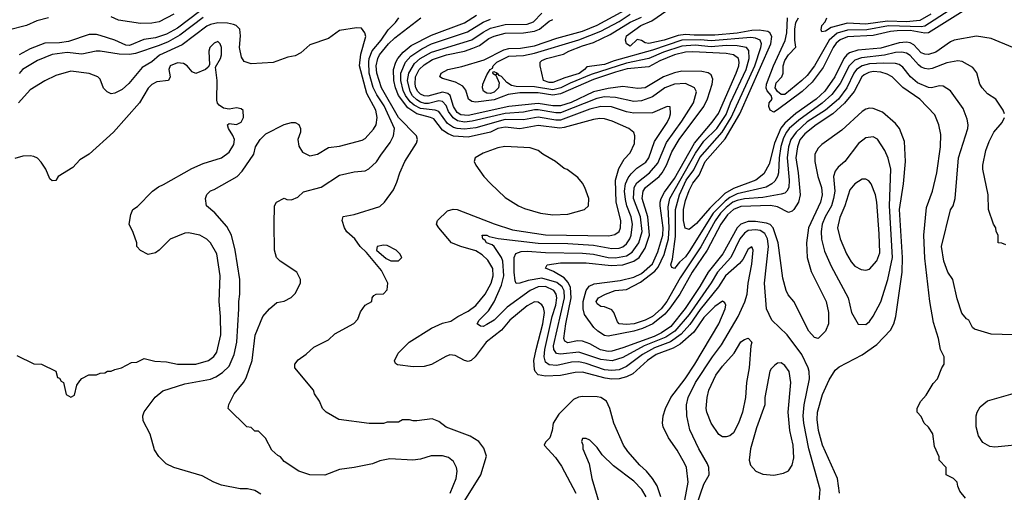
# Model space of a CAD drawing. Header units: inches. Extents: x 1793402 to 1900366, y 320852 to 470679.
# Tile 573 of 604: x 1871513 to 1876862, y 435035 to 437601. Entities that reach past the tile are written whole.
import ezdxf

# ---------------------------------------------------------------- set-up
doc = ezdxf.new("R2010")
doc.units = ezdxf.units.IN
doc.header["$MEASUREMENT"] = 0
doc.layers.add('B8473', color=7, linetype='Continuous')

msp = doc.modelspace()

# ---------------------------------------------------------------- linework, layer by layer
at = {"layer": 'B8473', "color": 4}
for points, elevation in [([(1876650, 435002), (1876620.4, 435040.4), (1876608.4, 435068.4), (1876606, 435090), (1876586, 435110), (1876546, 435130), (1876546, 435170), (1876508.4, 435208.4), (1876507.3, 435227.3), (1876483.1, 435283.1), (1876472.9, 435352.9), (1876450, 435388), (1876426, 435410), (1876410, 435446), (1876388, 435470), (1876388.4, 435491.6), (1876408, 435530), (1876438, 435562), (1876474.6, 435625.4), (1876498, 435650), (1876522, 435710), (1876535.3, 435730), (1876535.3, 435770), (1876515.3, 435810), (1876504, 435870), (1876477.5, 435957.5), (1876456.2, 436070), (1876430, 436306), (1876423.6, 436430), (1876438.9, 436581.1), (1876472.3, 436670), (1876494.5, 436770), (1876514.5, 436910), (1876517.5, 436977.5), (1876506, 437030), (1876484.8, 437084.8), (1876402.7, 437170), (1876310, 437231.8), (1876252, 437290), (1876225.2, 437305.2), (1876190, 437316.4), (1876150, 437319.8), (1876125.3, 437314.7), (1876099.5, 437300.5), (1876087.4, 437290), (1876046, 437210), (1875993.1, 437146.9), (1875930.4, 437090), (1875840.4, 437030), (1875778.3, 436981.7), (1875751, 436949), (1875737.3, 436910), (1875729, 436850), (1875742.4, 436770), (1875751.8, 436650), (1875743.7, 436610), (1875718, 436570), (1875710, 436562), (1875690, 436554.5), (1875630, 436585.1), (1875591.1, 436591.1), (1875430, 436586.8), (1875390, 436570.9), (1875358.7, 436541.3), (1875321.3, 436490), (1875247.1, 436350), (1875165.8, 436230), (1875098.2, 436110), (1875045.3, 436034.7), (1875017.4, 436002.6), (1874951.8, 435950), (1874895.8, 435924.2), (1874850, 435909.8), (1874710, 435882), (1874690, 435886.4), (1874652.8, 435910), (1874632.6, 435930), (1874580.6, 436000.6), (1874573.3, 436030), (1874573.8, 436070), (1874590, 436130.6), (1874606.7, 436153.3), (1874633.6, 436166.4), (1874775.5, 436184.5), (1874850, 436202.4), (1874890, 436223.2), (1874950, 436275.3), (1874979.9, 436340.1), (1875006.2, 436430), (1875008.1, 436470), (1874992.8, 436590), (1874992, 436610), (1874997.2, 436630), (1875016.1, 436663.9), (1875070, 436738), (1875178.2, 436930), (1875275.5, 437044.5), (1875309.1, 437090.9), (1875404.7, 437310), (1875419.1, 437350), (1875422, 437370), (1875417.6, 437390), (1875390, 437409.7), (1875350, 437416.4), (1875170, 437425.8), (1875130, 437423.8), (1875070.6, 437410), (1874990, 437377.2), (1874930, 437345.6), (1874813.7, 437333.7), (1874750, 437315.4), (1874630, 437275.4), (1874450, 437198.1), (1874410, 437191.8), (1874330, 437203.7), (1874230, 437203.7), (1874166.2, 437193.8), (1874090, 437165.7), (1873990, 437152.3), (1873970, 437155.8), (1873951.6, 437170), (1873937.2, 437217.2), (1873919.7, 437239.7), (1873880.9, 437260.9), (1873810, 437281.6), (1873796, 437290), (1873802.7, 437310), (1873839.3, 437330), (1873914.2, 437345.8), (1874037, 437383), (1874142.2, 437437.8), (1874170, 437445.2), (1874233.4, 437446.6), (1874310, 437458.2), (1874430, 437499.6), (1874570, 437538.2), (1874650, 437571.3), (1874930, 437725.5)], 336), ([(1876710, 437691.6), (1876450, 437529.7), (1876430, 437527.7), (1876350, 437542.5), (1876279.4, 437540.6), (1876243.5, 437536.5), (1876150, 437514.8), (1876010, 437506.8), (1875970, 437492.1), (1875947.4, 437472.6), (1875931.4, 437450), (1875878.5, 437341.5), (1875818.1, 437261.9), (1875763.7, 437210), (1875630, 437112), (1875610, 437099.5), (1875589.7, 437109.7), (1875581.6, 437130), (1875583.7, 437150), (1875600.9, 437170), (1875594.7, 437190), (1875574.3, 437214.3), (1875568.6, 437228.6), (1875569.8, 437250), (1875607.3, 437350), (1875671.4, 437488.6), (1875679.8, 437530), (1875683.5, 437610)], 316), ([(1872490, 437645.8), (1872370, 437554.2), (1872310, 437522), (1872250, 437502.3), (1872187.3, 437492.7), (1872110, 437461.3), (1872090, 437463), (1872030, 437489.6), (1871950, 437515.1), (1871930, 437519.6), (1871890, 437519.5), (1871778, 437482), (1871730, 437475.4), (1871650, 437473), (1871570, 437442.4), (1871510.7, 437410)], 364), ([(1872350, 437630.9), (1872270.2, 437589.8), (1872230, 437582.4), (1872170, 437579.2), (1872050, 437598.3), (1872010, 437615.4)], 356), ([(1875069.7, 434690.2), (1875144.5, 435090), (1875135.1, 435170), (1875126.6, 435190), (1875083.9, 435263.9), (1875037.2, 435330), (1875009.2, 435390), (1875005.2, 435410), (1875009.2, 435450), (1875021.2, 435490), (1875049.5, 435550), (1875128.6, 435651.4), (1875180.5, 435730), (1875311.6, 435950), (1875346, 436030), (1875349, 436050), (1875344, 436064), (1875330, 436072.7), (1875290, 436043.7), (1875230, 435984.5), (1875175.5, 435904.5), (1875101.4, 435838.6), (1875062.9, 435817.1), (1874970, 435782.4), (1874923.7, 435750), (1874842.8, 435677.2), (1874810, 435661.1), (1874770, 435650.9), (1874730, 435648.7), (1874693.5, 435653.5), (1874570, 435686.9), (1874530, 435685.1), (1874450, 435668.3), (1874370, 435665.1), (1874330, 435672), (1874314, 435690), (1874310, 435702), (1874306.6, 435750), (1874318, 435810), (1874355.3, 435950), (1874363.1, 436010), (1874358.3, 436038.3), (1874350, 436053.2), (1874330, 436067), (1874310, 436069.5), (1874270, 436047.3), (1874174.9, 435970), (1874130, 435915.6), (1874047.7, 435850), (1873987.7, 435770), (1873966, 435750), (1873950, 435745.7), (1873930, 435749.8), (1873878, 435778), (1873850, 435780.5), (1873827.7, 435772.3), (1873750, 435727.8), (1873710, 435717.6), (1873650, 435715.6), (1873566, 435726), (1873554.6, 435734.6), (1873548.9, 435748.9), (1873569.3, 435790), (1873629.4, 435850), (1873750, 435925.3), (1873810, 435952.4), (1873855.5, 435964.5), (1873893.2, 435990), (1873950, 436017.6), (1873990, 436048.4), (1874041.3, 436110), (1874074.3, 436170), (1874084.7, 436210), (1874082.4, 436250), (1874055.5, 436295.5), (1874024.9, 436324.9), (1873990, 436346.3), (1873908.5, 436368.5), (1873859.3, 436390), (1873789.2, 436470), (1873777.2, 436490), (1873782, 436510), (1873837.6, 436562.4), (1873867.9, 436572.1), (1873890, 436570.4), (1874090, 436492.2), (1874190, 436459.5), (1874370, 436432.7), (1874713.1, 436426.9), (1874746.2, 436433.8), (1874770, 436451.3), (1874776.2, 436470), (1874778.7, 436510), (1874753.7, 436610), (1874749.7, 436730.3), (1874767.8, 436792.2), (1874797, 436843), (1874830, 436878), (1874851.9, 436928.1), (1874854, 436970), (1874849.1, 436989.1), (1874822, 437010), (1874731, 437049), (1874690, 437062), (1874664.5, 437064.5), (1874630, 437059.6), (1874470, 437014.5), (1874447.7, 437012.3), (1874330, 437026.2), (1874230, 437008.6), (1874150, 437017.6), (1874110, 437009.8), (1874070, 436989.8), (1873950, 436962.7), (1873870, 436968.5), (1873840.3, 436980.3), (1873810, 437001.3), (1873761.8, 437061.8), (1873745.2, 437070), (1873670, 437089.8), (1873622.2, 437122.2), (1873571.6, 437190), (1873554.6, 437230), (1873544.5, 437270), (1873543.5, 437330), (1873556, 437370), (1873567.1, 437390), (1873596.1, 437423.9), (1873640.2, 437459.8), (1873750, 437516.5), (1873930, 437584.2), (1873994, 437626)], 356), ([(1875855.5, 434984.5), (1875861.2, 435050), (1875800.5, 435270), (1875773.3, 435410), (1875769.6, 435450), (1875775.1, 435510), (1875802.9, 435650), (1875802, 435690), (1875797, 435710), (1875762, 435782), (1875681.2, 435890), (1875598, 435970), (1875569, 436030), (1875558.4, 436170), (1875581.1, 436370), (1875575.4, 436410), (1875560.1, 436440.1), (1875535.7, 436455.7), (1875510, 436460.4), (1875470, 436455.4), (1875450, 436442.4), (1875424.9, 436410), (1875376, 436310), (1875302.8, 436230), (1875268.6, 436171.4), (1875150, 436000.5), (1875071.3, 435908.7), (1875022.9, 435877.2), (1874904.9, 435830), (1874790, 435766.6), (1874731.4, 435748.6), (1874670, 435755.1), (1874550, 435795.4), (1874450, 435785.4), (1874428.6, 435788.6), (1874414.3, 435810), (1874412.3, 435830), (1874472.5, 436090), (1874470, 436129), (1874459.8, 436150), (1874430, 436174.2), (1874350, 436198.2), (1874274.8, 436185.2), (1874229.4, 436169.4), (1874210, 436169.2), (1874203.6, 436183.6), (1874198.9, 436230), (1874199.6, 436310), (1874208.2, 436331.8), (1874237.7, 436342.3), (1874270, 436344.6), (1874370, 436336.5), (1874570, 436332.6), (1874630, 436327.7), (1874710, 436309.1), (1874750, 436307.2), (1874810, 436317.7), (1874840.7, 436339.3), (1874876, 436390), (1874894.2, 436450), (1874886, 436530), (1874847.6, 436630), (1874851.1, 436690), (1874864.8, 436715.2), (1874933.6, 436770), (1874978.6, 436821.4), (1875025.9, 436934.1), (1875109.7, 437050), (1875173.3, 437150), (1875189.2, 437209.2), (1875179, 437230), (1875130, 437254), (1875070, 437251.3), (1875017.3, 437230), (1874950, 437182.4), (1874890, 437159.7), (1874850, 437157.4), (1874750, 437179.1), (1874690, 437182), (1874647.8, 437172.2), (1874450, 437095.8), (1874424.8, 437095.2), (1874330, 437111.6), (1874310, 437110.7), (1874250, 437099.3), (1874150, 437092.2), (1873970.9, 437049.1), (1873930, 437043.7), (1873891.4, 437051.4), (1873867.1, 437067.1), (1873842.7, 437102.7), (1873830, 437134.5), (1873810, 437156.3), (1873790, 437159.8), (1873734.2, 437145.8), (1873713.8, 437146.2), (1873690, 437152.8), (1873670, 437164.8), (1873646.7, 437186.6), (1873633.6, 437210), (1873620.3, 437270), (1873626.2, 437310), (1873657.4, 437362.6), (1873689.2, 437390.8), (1873750, 437423.9), (1873968.9, 437491.1), (1874030, 437532.9), (1874070, 437554), (1874150, 437575.2), (1874270, 437576.5), (1874304.5, 437590), (1874350, 437635.8)], 348), ([(1876910, 435889.2), (1876790, 435894), (1876700.2, 435920.2), (1876688, 435930), (1876668.4, 435968.4), (1876656.4, 435976.4), (1876630, 436008), (1876604.7, 436084.7), (1876582, 436190), (1876555.3, 436230), (1876534, 436290), (1876521.2, 436370), (1876568.9, 436568.9), (1876584, 436590), (1876594, 436630), (1876612.7, 436850), (1876662.7, 437010), (1876665.2, 437030), (1876660.2, 437060.2), (1876638, 437118), (1876570, 437214), (1876530, 437239), (1876510, 437241.2), (1876466, 437230), (1876450, 437232.3), (1876390, 437258.4), (1876352, 437290), (1876310, 437342.7), (1876290, 437357), (1876270, 437362.9), (1876204.7, 437364.8), (1876130, 437361.2), (1876090, 437350.9), (1876058.7, 437330), (1876044.4, 437310), (1876006.5, 437230), (1875960.9, 437170), (1875890, 437109.8), (1875790, 437045.7), (1875730.3, 436990), (1875702.8, 436950), (1875690.2, 436910), (1875681.3, 436850), (1875693.7, 436730), (1875690.3, 436689.7), (1875680.7, 436670), (1875670, 436659.3), (1875650, 436654), (1875550, 436635.6), (1875450, 436627.8), (1875410, 436619.8), (1875387.4, 436610), (1875350, 436581.4), (1875320.7, 436550), (1875291.4, 436508.6), (1875212.9, 436367.1), (1875101.6, 436198.4), (1875029.1, 436070), (1874997.3, 436030), (1874950.3, 435990), (1874910, 435968.7), (1874851, 435950), (1874810, 435945.7), (1874769.7, 435949.7), (1874759.5, 435959.5), (1874740.9, 436010), (1874730, 436025.2), (1874690, 436042), (1874670, 436044), (1874650, 436058), (1874644, 436070), (1874658, 436090), (1874695.3, 436110), (1874748, 436130), (1874810, 436136.4), (1874885.2, 436174.8), (1874963.9, 436236.1), (1874982.2, 436257.8), (1875013.8, 436326.2), (1875036.8, 436410), (1875040.7, 436470), (1875034.8, 436585.2), (1875043.9, 436630), (1875184.6, 436875.4), (1875230, 436941.1), (1875299.7, 437010), (1875350, 437086.7), (1875375, 437150), (1875459.8, 437330), (1875475.6, 437390), (1875473.9, 437433.9), (1875461.2, 437450), (1875410, 437458.7), (1875350, 437459.8), (1875270, 437453.8), (1875182.5, 437462.5), (1875110, 437456.8), (1875010, 437424.1), (1874930, 437390.8), (1874810, 437364.5), (1874617.4, 437302.6), (1874503.7, 437256.3), (1874452.7, 437230), (1874410, 437219.4), (1874310, 437236.1), (1874210, 437238.5), (1874183.7, 437243.7), (1874160.1, 437260.1), (1874130, 437292.7), (1874117.2, 437297.2), (1874110, 437308), (1874102, 437302), (1874106, 437310), (1874090, 437318), (1874083.6, 437316.4), (1874082, 437310), (1874099.8, 437299.8), (1874117.3, 437257.3), (1874114, 437230), (1874090, 437206.9), (1874070, 437200.4), (1874050, 437202.6), (1874033.1, 437213.1), (1874027.6, 437230), (1874029.6, 437250), (1874050, 437302), (1874068, 437330), (1874082, 437338), (1874085.2, 437350), (1874105.1, 437370), (1874170, 437403.2), (1874250, 437406.7), (1874310, 437419.2), (1874550, 437491.3), (1874670, 437537.6), (1874770, 437591.3), (1874830, 437630.2)], 332), ([(1876908, 437450), (1876790, 437499.3), (1876710, 437511.8), (1876590, 437489.6), (1876570, 437480.7), (1876490, 437424.2), (1876450, 437411.5), (1876430, 437413.3), (1876410, 437421.6), (1876370, 437464.7), (1876350, 437475.3), (1876330, 437478.8), (1876290, 437474.4), (1876190, 437445.8), (1876065.4, 437434.5), (1876020, 437420), (1876005.3, 437410), (1875990.2, 437389.8), (1875941.3, 437290), (1875887.2, 437212.8), (1875839.5, 437170), (1875730, 437092.3), (1875670, 437039.2), (1875647.7, 437012.3), (1875614, 436930), (1875584.2, 436815.8), (1875555.6, 436764.4), (1875511.2, 436728.8), (1875390, 436683.8), (1875342.7, 436657.3), (1875262.2, 436577.8), (1875190, 436493.6), (1875150, 436461.2), (1875128.2, 436468.2), (1875118.7, 436510), (1875119.7, 436570), (1875130, 436618.8), (1875150, 436674), (1875170, 436713), (1875204.2, 436755.8), (1875236.8, 436830), (1875346, 436954), (1875425.3, 437090), (1875592.7, 437470), (1875598.5, 437510), (1875588.6, 437528.6), (1875576.2, 437536.2), (1875530, 437543.5), (1875490, 437542), (1875410, 437526.8), (1875290, 437517), (1875176.1, 437516.1), (1875130, 437520.2), (1875090, 437514.6), (1875014, 437490), (1874931.4, 437471.4), (1874910, 437475.1), (1874890, 437487.3), (1874867.7, 437492.3), (1874830, 437457.2), (1874809.4, 437470), (1874804.5, 437490), (1874810, 437513.4), (1874887, 437570), (1874946.2, 437593.8), (1875027.6, 437650)], 324), ([(1876561.3, 437650), (1876430, 437566), (1876410, 437562.6), (1876232.9, 437567.2), (1876114.9, 437545.1), (1876010, 437544.6), (1875952.9, 437527.1), (1875910.3, 437490), (1875830, 437349.6), (1875790, 437297.6), (1875761.6, 437270), (1875670, 437195.1), (1875650, 437194.7), (1875630, 437211.6), (1875617.7, 437230), (1875622.8, 437257.2), (1875652.7, 437290), (1875660.9, 437310), (1875660.9, 437350), (1875670, 437378.8), (1875690, 437410.5), (1875729.3, 437450.7), (1875723.6, 437490), (1875724, 437550), (1875730, 437584.7), (1875742.9, 437610)], 312), ([(1876463.1, 437630), (1876403.2, 437596.8), (1876330.1, 437589.9), (1876227.9, 437592.1), (1876110, 437576.5), (1876010, 437581.4), (1875920.9, 437559.1), (1875890, 437538), (1875870, 437535.3), (1875866, 437546), (1875869.6, 437570), (1875889.3, 437590), (1875898, 437610)], 308), ([(1871670, 437611.2), (1871606.1, 437593.9), (1871550, 437569.6), (1871450, 437543.6)], 356), ([(1872823.7, 435023.7), (1872790, 435044), (1872750, 435054), (1872710, 435054), (1872610, 435074), (1872568, 435090), (1872504.7, 435124.7), (1872350, 435169.2), (1872309.4, 435189.4), (1872269.3, 435229.3), (1872244.7, 435264.7), (1872222, 435350), (1872183.1, 435423.1), (1872182, 435450), (1872189.1, 435470.9), (1872249.3, 435550.7), (1872290, 435586), (1872410, 435624), (1872550, 435648.2), (1872578.3, 435661.7), (1872615.3, 435684.7), (1872650, 435718.8), (1872677.7, 435782.3), (1872691.8, 435850), (1872703.7, 436030), (1872702.7, 436070), (1872709.3, 436110.7), (1872709.4, 436190), (1872683.7, 436350), (1872662.7, 436430), (1872637.5, 436477.5), (1872572.9, 436552.9), (1872528, 436590), (1872522, 436630), (1872530, 436652), (1872550, 436671.3), (1872570, 436678), (1872694, 436750), (1872721.5, 436778.5), (1872784, 436870), (1872794, 436910), (1872819, 436950), (1872850, 436981), (1872950, 437031.3), (1872990, 437042), (1873010, 437042), (1873030, 437032), (1873038, 437010), (1873038, 436990), (1873024.7, 436950), (1873030, 436914), (1873050, 436882), (1873090, 436862), (1873130, 436871.3), (1873190, 436906), (1873250, 436914.8), (1873374.2, 436945.8), (1873390, 436956), (1873434.2, 437005.8), (1873449.2, 437030), (1873454, 437070), (1873447.3, 437110), (1873399.5, 437199.5), (1873358, 437350), (1873365.6, 437414.4), (1873393.2, 437510), (1873388.7, 437530), (1873370, 437554), (1873343.5, 437556.5), (1873250, 437541.2), (1873190, 437499), (1873090, 437464), (1873039.8, 437420.2), (1873010, 437404), (1872970, 437397.2), (1872890, 437369.2), (1872770, 437361.2), (1872732.9, 437372.9), (1872718, 437398), (1872707.3, 437450), (1872712.5, 437512.5), (1872709, 437550), (1872689.4, 437569.4), (1872674.5, 437574.5), (1872641.6, 437581.6), (1872590, 437583), (1872550, 437574.7), (1872530, 437565.6), (1872395.9, 437464.1), (1872272.7, 437407.3), (1872230, 437372.3), (1872178.5, 437341.5), (1872106.4, 437253.6), (1872070, 437222), (1872030, 437202), (1872010, 437198), (1871988.9, 437208.9), (1871969.1, 437229.1), (1871950, 437278), (1871938, 437290), (1871890, 437309), (1871790, 437321.2), (1871710, 437297.2), (1871650, 437269), (1871570, 437219), (1871506.8, 437150)], 372), ([(1872510, 437613.1), (1872383, 437517), (1872319.2, 437480.8), (1872270, 437460.9), (1872142.6, 437417.4), (1872110, 437410.9), (1872053.6, 437413.6), (1871950, 437429.4), (1871929.3, 437429.3), (1871850, 437414), (1871770, 437422), (1871688.9, 437411.1), (1871610, 437378.4), (1871527.7, 437330), (1871510, 437309.2)], 368), ([(1873852, 435030), (1873883.7, 435110), (1873889.2, 435149.2), (1873885.2, 435170), (1873870, 435202), (1873843.2, 435223.2), (1873810, 435233.2), (1873747.5, 435232.5), (1873690, 435214), (1873649.1, 435209.1), (1873524.5, 435215.5), (1873470, 435206), (1873429.1, 435189.1), (1873330, 435169), (1873250, 435159), (1873170, 435128), (1873090, 435128.7), (1873029.1, 435149.1), (1872950, 435202), (1872930, 435228), (1872914.6, 435234.6), (1872883.1, 435263.1), (1872848.4, 435328.4), (1872810, 435366), (1872790, 435366), (1872770, 435386), (1872746, 435390), (1872646, 435490), (1872648.4, 435511.6), (1872678, 435570), (1872729, 435630), (1872744.1, 435655.9), (1872776, 435750), (1872792.5, 435887.5), (1872834, 435990), (1872869.3, 436030.7), (1872910, 436064.7), (1872950, 436072), (1872988.4, 436091.6), (1873010, 436114), (1873038, 436170), (1873038, 436190), (1873018, 436230), (1872928, 436290), (1872908.7, 436310), (1872902, 436330), (1872898, 436350), (1872895.3, 436490), (1872898, 436590), (1872908, 436610), (1872950, 436632), (1872963.6, 436623.6), (1872990, 436622), (1873023.1, 436636.9), (1873054.6, 436665.4), (1873150, 436690.8), (1873250, 436756), (1873330, 436774.8), (1873390, 436781), (1873410, 436791), (1873451.9, 436828.1), (1873474.2, 436865.8), (1873525.8, 436934.2), (1873543.7, 436970), (1873549.5, 437010), (1873493.7, 437133.7), (1873452.9, 437192.9), (1873433, 437233), (1873411.8, 437310), (1873408.7, 437370), (1873410.9, 437390), (1873428.2, 437431.8), (1873476.9, 437490), (1873514.8, 437545.2), (1873555.2, 437584.8), (1873572, 437610)], 368), ([(1873876.1, 434903.9), (1874017.2, 435130), (1874048.7, 435230), (1874033.6, 435273.6), (1874008, 435310), (1873960.2, 435340.2), (1873830, 435389), (1873790, 435419), (1873753.6, 435433.6), (1873670, 435422), (1873650, 435422), (1873630, 435428.7), (1873591.6, 435428.4), (1873570, 435415.3), (1873510, 435415.3), (1873490, 435408.7), (1873411.1, 435408.9), (1873246, 435430), (1873178, 435470), (1873158, 435490), (1873142, 435530), (1873115.3, 435570), (1873108.9, 435588.9), (1873008, 435710), (1873008, 435730), (1873025.6, 435754.4), (1873070, 435784.7), (1873110, 435822), (1873190, 435862), (1873224.7, 435895.3), (1873328.4, 435951.6), (1873350, 435974), (1873364.7, 436015.3), (1873388.9, 436051.1), (1873426, 436070), (1873428, 436090), (1873436.4, 436103.6), (1873450, 436111.3), (1873490, 436112), (1873510, 436134), (1873513.2, 436170), (1873478.7, 436238.7), (1873397.2, 436337.2), (1873362, 436370), (1873333.2, 436410), (1873289.3, 436449.3), (1873277.2, 436470), (1873264, 436510), (1873270, 436531.3), (1873330, 436542.8), (1873470, 436587.3), (1873494, 436610), (1873543.2, 436676.8), (1873562, 436718), (1873577.2, 436770), (1873605.2, 436830), (1873669.3, 436930.7), (1873673.2, 436950), (1873669.2, 436970), (1873569.9, 437069.9), (1873477.6, 437230), (1873453.1, 437310), (1873449.8, 437350), (1873457.7, 437390), (1873468.4, 437410), (1873515.8, 437470), (1873550, 437502.6), (1873692.7, 437610)], 364), ([(1875171.5, 434910), (1875230, 435078), (1875259, 435130), (1875257.2, 435170), (1875249.2, 435190), (1875202.7, 435270), (1875154.2, 435374.2), (1875137, 435450), (1875134.5, 435510), (1875144.5, 435550), (1875184.2, 435630), (1875275.6, 435770), (1875324.9, 435835.1), (1875416.2, 435990), (1875451.3, 436068.7), (1875464.5, 436110), (1875469.6, 436170.4), (1875490, 436274), (1875497.2, 436350), (1875490, 436368), (1875470, 436354), (1875441.6, 436298.4), (1875423.9, 436276.1), (1875346.7, 436210), (1875308.8, 436150), (1875210, 436026.3), (1875153.9, 435946.1), (1875106.4, 435893.6), (1875048.8, 435851.2), (1874961.6, 435818.4), (1874896.4, 435783.6), (1874810, 435716.9), (1874770, 435700.4), (1874730, 435695.1), (1874690, 435699.8), (1874590, 435733.3), (1874550, 435742.3), (1874510, 435740.5), (1874430, 435723.1), (1874390, 435726.6), (1874370, 435740.9), (1874361.7, 435770), (1874366.2, 435810), (1874405.6, 435990), (1874424.8, 436050), (1874430.9, 436090), (1874428, 436110), (1874415.1, 436130), (1874370, 436152), (1874330, 436149.7), (1874285.5, 436130), (1874160.7, 436039.3), (1874090, 435969.3), (1874050, 435945.2), (1874030, 435935.3), (1874016.4, 435936.4), (1873998, 435950), (1874008.7, 435970), (1874059.6, 436020.4), (1874091.3, 436068.7), (1874130, 436158.8), (1874143.1, 436210), (1874138, 436290), (1874129.7, 436309.7), (1874089.6, 436369.6), (1874078.9, 436378.9), (1874049.2, 436390), (1874042, 436402), (1874028.7, 436410), (1874026, 436430), (1874050, 436430.6), (1874063.5, 436423.5), (1874112.2, 436412.2), (1874330, 436386.5), (1874490, 436385.5), (1874630, 436376.5), (1874730, 436358), (1874770, 436360.3), (1874790, 436367), (1874810, 436383.8), (1874827.8, 436410), (1874834.3, 436430), (1874841, 436490), (1874835.1, 436530), (1874811.1, 436590), (1874803.6, 436623.6), (1874799.2, 436670), (1874804.4, 436710), (1874818.7, 436741.3), (1874835.5, 436764.5), (1874865.3, 436794.7), (1874913.7, 436826.3), (1874931.3, 436850), (1874961, 436939), (1875030, 437042.8), (1875042.7, 437070), (1875049.2, 437090), (1875047.3, 437127.3), (1875030, 437128.7), (1874950, 437094.5), (1874850, 437093), (1874810, 437099.7), (1874728.3, 437128.3), (1874670, 437129.7), (1874610, 437114.5), (1874450, 437054.8), (1874425.4, 437054.6), (1874330, 437070.9), (1874250, 437056.4), (1874150, 437058), (1873990, 437012.9), (1873930, 437006.8), (1873890, 437009.8), (1873870, 437015.6), (1873837.5, 437037.5), (1873790, 437102), (1873770, 437109.8), (1873690, 437119), (1873656.2, 437136.2), (1873633.9, 437153.9), (1873608, 437190), (1873596, 437216), (1873584.1, 437270), (1873582.8, 437310), (1873608.4, 437370), (1873636.9, 437403.1), (1873697.7, 437442.3), (1873750, 437469.1), (1873945.8, 437534.2), (1874030, 437587.4), (1874070, 437604)], 352), ([(1875967, 435030), (1875955.1, 435110), (1875874, 435290), (1875851.6, 435370), (1875845.6, 435430), (1875847.6, 435470), (1875873.6, 435566.4), (1875910, 435644.7), (1875942, 435698), (1875964.1, 435715.9), (1876090, 435780.7), (1876170, 435837.3), (1876244.2, 435915.8), (1876262, 435950), (1876271.8, 435990), (1876306.6, 436230), (1876308.4, 436310), (1876292.6, 436570), (1876314.7, 436710), (1876325.6, 436830), (1876319.1, 436939.1), (1876292.3, 437010), (1876270, 437037.2), (1876199.1, 437099.1), (1876150, 437118), (1876130, 437119.5), (1876110, 437114.5), (1876090, 437102), (1875978.3, 437001.7), (1875870, 436922.9), (1875850, 436903.7), (1875832.2, 436870), (1875832.2, 436830), (1875848.8, 436750), (1875868.7, 436690), (1875872, 436650), (1875863.7, 436610), (1875798, 436470), (1875787, 436390), (1875790.5, 436310), (1875813.2, 436233.2), (1875894, 436070), (1875906.8, 436010), (1875906, 435950), (1875890.7, 435909.3), (1875850.9, 435869.1), (1875830, 435875.3), (1875799, 435910), (1875719, 436070), (1875687.5, 436107.5), (1875677.2, 436130), (1875658, 436198), (1875633.7, 436390), (1875605.4, 436470), (1875590, 436488), (1875570, 436496.8), (1875510, 436505.3), (1875470, 436505.1), (1875430.2, 436489.8), (1875410.2, 436469.8), (1875331.7, 436330), (1875252.9, 436230), (1875207.9, 436152.1), (1875128.2, 436031.8), (1875050, 435934.5), (1874999.4, 435900.6), (1874959, 435881), (1874790, 435818.7), (1874730, 435800.4), (1874710, 435798.7), (1874668.9, 435808.9), (1874610, 435840.5), (1874570, 435855.8), (1874543.1, 435856.9), (1874490, 435845.6), (1874474.5, 435854.5), (1874469.7, 435870), (1874479.3, 435950), (1874509, 436091), (1874505.8, 436145.8), (1874493.2, 436173.2), (1874470, 436199.7), (1874413.4, 436233.4), (1874368.7, 436251.3), (1874378, 436270), (1874450, 436280.3), (1874590, 436280.2), (1874726.3, 436266.3), (1874790, 436269.2), (1874850, 436289.1), (1874878.9, 436310), (1874910, 436360.5), (1874934.6, 436430), (1874926, 436530), (1874894.7, 436630), (1874899.7, 436670), (1874911.6, 436690), (1874986.6, 436750), (1875002.2, 436770), (1875026.4, 436810), (1875055.9, 436884.1), (1875094.5, 436950), (1875229.7, 437130), (1875249.8, 437170.2), (1875275.4, 437250), (1875278.3, 437278.3), (1875270, 437301.2), (1875252.5, 437312.5), (1875218.6, 437318.6), (1875110, 437322), (1875070, 437312.4), (1875010.6, 437290), (1874910, 437231.3), (1874870, 437226.3), (1874790, 437238.9), (1874710, 437227.7), (1874630, 437208.7), (1874508.1, 437151.9), (1874450, 437133.6), (1874410, 437133.3), (1874330, 437145), (1874170, 437129.8), (1873950, 437080.7), (1873910, 437084.5), (1873890, 437097.7), (1873869.9, 437129.9), (1873852.3, 437190), (1873839.1, 437199.1), (1873810, 437206.8), (1873730, 437185.6), (1873710, 437187.6), (1873690, 437196.4), (1873675.4, 437210), (1873664.8, 437230), (1873661.4, 437250), (1873663.5, 437290), (1873682.3, 437330), (1873710, 437356.5), (1873754.9, 437385.1), (1873830.6, 437409.4), (1873930, 437429.2), (1873974.6, 437445.5), (1874010, 437461.5), (1874062, 437498), (1874090, 437511.4), (1874150, 437526.9), (1874250, 437529.2), (1874310, 437539.1), (1874336.2, 437550), (1874390, 437592), (1874410, 437601.7)], 344), ([(1876862, 437090), (1876855.3, 437110), (1876815.3, 437170), (1876770, 437199), (1876741.2, 437230), (1876729.2, 437250), (1876712.9, 437312.9), (1876690, 437342), (1876632.9, 437372.9), (1876610, 437377.2), (1876550, 437367), (1876470, 437336.2), (1876450, 437331.8), (1876430, 437335.6), (1876410, 437342.9), (1876394.7, 437354.8), (1876350, 437405.6), (1876330, 437419.6), (1876305.1, 437425.1), (1876270, 437423.5), (1876211.1, 437408.9), (1876085.6, 437394.4), (1876050, 437381.1), (1876018.3, 437350), (1875970, 437254), (1875925.4, 437194.5), (1875872.2, 437147.8), (1875744.9, 437055.1), (1875693.1, 437010), (1875677.8, 436990), (1875661.4, 436958.6), (1875647.8, 436912.2), (1875638.6, 436850), (1875634.6, 436770), (1875630, 436749.2), (1875615.1, 436724.9), (1875599.1, 436710), (1875567.8, 436692.3), (1875410, 436655), (1875370, 436635.3), (1875344.7, 436615.3), (1875279.2, 436550), (1875150, 436342.4), (1875130, 436314), (1875096.7, 436283.3), (1875069.3, 436249.3), (1875055.3, 436255.3), (1875049.5, 436269.5), (1875058.7, 436301.3), (1875075.7, 436424.3), (1875075, 436570), (1875096.8, 436650), (1875133.8, 436730), (1875174.7, 436785.3), (1875208.1, 436851.9), (1875329.8, 436990), (1875378, 437070), (1875506.2, 437350), (1875539.7, 437450), (1875543, 437470), (1875534.5, 437490), (1875510, 437500.4), (1875483.9, 437503.9), (1875270, 437485.2), (1875211.2, 437491.2), (1875110, 437489.8), (1874950, 437435.9), (1874742.2, 437377.8), (1874690, 437358.3), (1874594.4, 437345.6), (1874581.6, 437330), (1874551.9, 437308.1), (1874474.4, 437285.6), (1874410, 437260.5), (1874390, 437259.7), (1874358, 437270), (1874339.6, 437350), (1874339.5, 437370), (1874350, 437379.3), (1874374, 437390), (1874466.2, 437413.8), (1874496, 437430), (1874570, 437458.5), (1874630, 437476.5), (1874720.3, 437519.7), (1874830, 437588), (1874890, 437614.7)], 328), ([(1871496.9, 435776.9), (1871590, 435732), (1871631.1, 435731.1), (1871710, 435692), (1871718, 435658), (1871730, 435654), (1871738, 435638), (1871751.6, 435631.6), (1871765.4, 435565.4), (1871790, 435552), (1871810, 435562), (1871824, 435616), (1871840.2, 435639.8), (1871850, 435652), (1871888.4, 435671.6), (1871930, 435672), (1871950, 435682), (1871976.4, 435683.6), (1871990, 435692), (1872010, 435692), (1872030, 435702), (1872066, 435710), (1872120.4, 435739.6), (1872150, 435742), (1872190, 435762), (1872246.4, 435746.4), (1872310, 435742.8), (1872370, 435730.7), (1872470.5, 435730.5), (1872539, 435750), (1872567.7, 435772.3), (1872583.9, 435796.1), (1872605.1, 435890), (1872604.5, 435990), (1872597, 436070), (1872602, 436210), (1872583.7, 436330), (1872550, 436389), (1872529.6, 436409.6), (1872491.7, 436431.7), (1872430, 436443.7), (1872410, 436440.9), (1872330.6, 436409.4), (1872270, 436348.7), (1872250, 436335.3), (1872210, 436326), (1872170, 436348), (1872149.1, 436369.1), (1872148.7, 436390), (1872130, 436446), (1872108, 436490), (1872116.4, 436543.6), (1872128, 436570), (1872152.9, 436587.1), (1872235.3, 436670), (1872266.8, 436693.2), (1872294.8, 436705.2), (1872447.2, 436792.8), (1872510, 436820.7), (1872610, 436850.8), (1872650, 436881), (1872676.6, 436923.4), (1872679.6, 436950), (1872671.3, 436971.3), (1872646.6, 437010), (1872642, 437030), (1872650, 437038), (1872690, 437031), (1872716.5, 437043.5), (1872728.7, 437070), (1872727.3, 437107.3), (1872716.4, 437116.4), (1872690, 437122), (1872650, 437115.3), (1872620.4, 437120.4), (1872596.4, 437136.4), (1872588.4, 437148.4), (1872584, 437164), (1872586, 437270), (1872576.4, 437343.6), (1872604, 437390), (1872609, 437410), (1872608.7, 437450), (1872602, 437470), (1872590, 437482), (1872570, 437474), (1872546, 437450), (1872541, 437430), (1872543.6, 437356.4), (1872536.9, 437343.1), (1872522, 437330), (1872470, 437309), (1872450, 437318), (1872422, 437350), (1872402, 437362), (1872370, 437366), (1872331.3, 437350), (1872323, 437330), (1872330.7, 437290), (1872321, 437270), (1872257.4, 437262.6), (1872230, 437249.5), (1872210.3, 437229.7), (1872163, 437150), (1872022.8, 436990), (1871890.7, 436870), (1871839.3, 436840.7), (1871802, 436798), (1871722, 436750), (1871710, 436728), (1871690, 436726), (1871676.4, 436736.4), (1871655.3, 436790), (1871630, 436828), (1871610, 436848), (1871590, 436858), (1871570, 436862), (1871530, 436859), (1871487.3, 436847.3)], 376), ([(1876870, 436378), (1876847.3, 436387.3), (1876829.1, 436389.1), (1876828, 436430), (1876818, 436450), (1876815.3, 436470), (1876802, 436490), (1876775.3, 436570), (1876774, 436650), (1876745.2, 436790), (1876745.2, 436810), (1876761.2, 436890), (1876780.1, 436939.9), (1876804, 436990), (1876850, 437042), (1876862, 437070)], 328), ([(1874995.6, 435010), (1874976.2, 435070), (1874950, 435109.3), (1874918, 435150), (1874882.3, 435182.3), (1874815.9, 435255.9), (1874792.7, 435290), (1874740.9, 435410), (1874719.3, 435490), (1874701.2, 435530), (1874670, 435549.4), (1874650, 435553.6), (1874570, 435554.5), (1874548.5, 435551.5), (1874521.7, 435538.3), (1874441.4, 435458.6), (1874410.8, 435410), (1874404.7, 435370), (1874392, 435330), (1874370, 435306), (1874362, 435290), (1874424, 435224), (1874455.9, 435175.9), (1874534.9, 435030)], 364), ([(1876990, 435297.2), (1876810, 435279.3), (1876782.7, 435282.7), (1876745.6, 435305.6), (1876722, 435342), (1876708.7, 435390), (1876709, 435450), (1876714, 435470), (1876730, 435498), (1876769.5, 435530.5), (1876910, 435570.5)], 332), ([(1874915.6, 435010), (1874892, 435050), (1874850, 435096), (1874738.9, 435178.9), (1874678, 435238), (1874650, 435278), (1874610, 435318), (1874590, 435326), (1874570, 435326), (1874564.7, 435310), (1874572, 435292), (1874572, 435270), (1874606, 435190), (1874620.7, 435110), (1874663.8, 434963.8)], 368)]:
    msp.add_lwpolyline(points, dxfattribs=dict(at, elevation=elevation))
for points, elevation in [([(1876150, 436964), (1876110, 436959), (1876070, 436929), (1875996, 436830), (1875959.8, 436800.2), (1875942.5, 436777.5), (1875933.4, 436750), (1875940.3, 436670), (1875933.7, 436630), (1875922, 436590), (1875888.7, 436530), (1875872.4, 436490), (1875866, 436450), (1875868.5, 436408.5), (1875884.7, 436344.7), (1875921.7, 436261.7), (1876014, 436090), (1876031, 436010), (1876067.3, 435947.3), (1876110, 435946), (1876130, 435962), (1876149.3, 435990.7), (1876191.7, 436068.3), (1876229.6, 436190.4), (1876254, 436310), (1876238.3, 436590), (1876244.5, 436790), (1876230, 436848), (1876212.7, 436890), (1876171.9, 436951.9)], 348), ([(1874147.5, 436912.5), (1874110, 436904.7), (1874030, 436876.2), (1873986.8, 436850), (1873981, 436830), (1873990.8, 436810), (1874034.8, 436750), (1874070.5, 436710.5), (1874150, 436634.8), (1874222.8, 436590), (1874255.1, 436575.1), (1874342, 436550), (1874410, 436541.3), (1874490, 436545.3), (1874582, 436570), (1874602.7, 436590), (1874604.5, 436630), (1874583.7, 436690), (1874570, 436714), (1874544.1, 436744.1), (1874486.6, 436786.6), (1874470, 436793.2), (1874424, 436830), (1874354, 436870), (1874329, 436890), (1874285.8, 436905.8)], 364), ([(1876110, 436734), (1876090, 436734), (1876050, 436709.2), (1876022.8, 436677.2), (1875994.9, 436590), (1875967.3, 436527.3), (1875956.3, 436470), (1875970.7, 436410), (1876004, 436330), (1876030, 436286), (1876050, 436262.8), (1876084.5, 436244.5), (1876110, 436241), (1876130, 436246.8), (1876170, 436291), (1876185.1, 436334.9), (1876182.5, 436437.5), (1876169.5, 436610), (1876162.7, 436650), (1876139, 436710), (1876125.6, 436725.6)], 352), ([(1873490, 436377.2), (1873454, 436370), (1873452, 436350), (1873504.5, 436304.5), (1873530, 436291.3), (1873570, 436292), (1873588, 436310), (1873578, 436330), (1873558, 436350), (1873510, 436374)], 364), ([(1875330, 435335.3), (1875310, 435348.7), (1875269.2, 435410), (1875246, 435470), (1875242.7, 435490), (1875246.6, 435550), (1875256, 435590), (1875295.1, 435670), (1875330, 435718.8), (1875394, 435790), (1875430, 435851), (1875450, 435864.7), (1875470, 435871.3), (1875491, 435850), (1875484.7, 435830), (1875476.3, 435710), (1875462, 435630), (1875456.3, 435550), (1875439.1, 435470), (1875417.3, 435410), (1875390, 435358), (1875370, 435342), (1875350, 435335.3)], 348), ([(1875650, 435737.2), (1875630, 435735.3), (1875614.4, 435725.6), (1875594.4, 435705.6), (1875588, 435692), (1875560.7, 435550), (1875560.7, 435510), (1875514.6, 435385.4), (1875482, 435270), (1875474.8, 435210), (1875482, 435182), (1875511.3, 435150), (1875550, 435134), (1875610, 435127.7), (1875662, 435138), (1875689.3, 435150.7), (1875710, 435182), (1875718.9, 435221.1), (1875714, 435290), (1875697, 435370), (1875686.6, 435470), (1875702.7, 435630), (1875692.7, 435690), (1875670, 435724)], 352)]:
    msp.add_lwpolyline(points, close=True, dxfattribs=dict(at, elevation=elevation))

doc.saveas('drawing.dxf')
